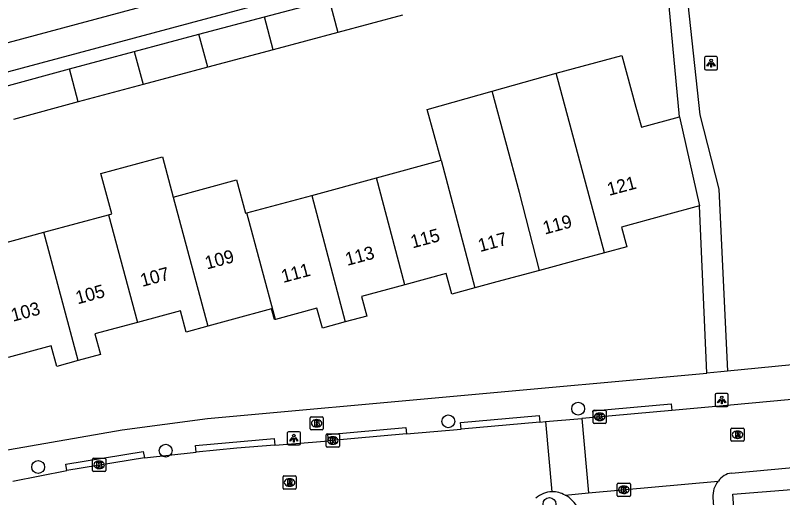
# Model space of a CAD drawing. Extents: x 158474 to 159560, y 388525 to 389605.
# Drawn here: x 159270.3 to 159328.6, y 389388.4 to 389425.1 of the extents above; entities that cross this region are included whole.
import ezdxf

# ---------------------------------------------------------------- set-up
doc = ezdxf.new("R2010")
doc.units = 0
for name, color, linetype in [('IMGEO_Boom', 7, 'Continuous'), ('IMGEO_Brandkraan', 7, 'Continuous'), ('IMGEO_Kolk', 7, 'Continuous'), ('IMGEO_Lichtpunt', 7, 'Continuous'), ('IMGEO_Pand', 7, 'Continuous'), ('IMGEO_Pand_nummerreeks', 7, 'Continuous'), ('IMGEO_Rijbaan_lokaal_open', 7, 'Continuous'), ('IMGEO_Rioolput', 7, 'Continuous'), ('IMGEO_Voetpad_open', 7, 'Continuous'), ('IMGEO_Waterloop', 7, 'Continuous')]:
    doc.layers.add(name, color=color, linetype=linetype)

msp = doc.modelspace()

# ---------------------------------------------------------------- linework, layer by layer
at = {"layer": 'IMGEO_Boom'}
for centre in [(159313.08, 389395.156), (159303.202, 389394.192), (159281.703, 389391.964), (159272.001, 389390.717), (159310.895, 389387.903)]:
    msp.add_circle(centre, 0.489, dxfattribs=at)
at = {"layer": 'IMGEO_Brandkraan'}
for p, q in [((159292.687, 389393.618), (159292.687, 389394.47)), ((159292.762, 389394.544), (159293.614, 389394.544)), ((159293.175, 389394.324), (159293.2, 389394.324)), ((159293.688, 389394.47), (159293.688, 389393.618)), ((159293.198, 389393.764), (159293.173, 389393.764)), ((159293.614, 389393.544), (159292.762, 389393.544))]:
    msp.add_line(p, q, dxfattribs=at)
for points in [[(159292.687, 389393.618), (159292.687, 389394.47)], [(159292.762, 389394.544), (159293.614, 389394.544)], [(159293.035, 389394.244), (159293.035, 389393.844), (159293.248, 389393.844)], [(159293.266, 389394.244), (159293.035, 389394.244)], [(159293.688, 389394.47), (159293.688, 389393.618)], [(159293.214, 389394.163), (159293.16, 389394.163), (159293.16, 389394.087)], [(159293.16, 389394.087), (159293.213, 389394.087)], [(159293.222, 389394.011), (159293.16, 389394.011), (159293.16, 389393.93)], [(159293.16, 389393.93), (159293.222, 389393.93)], [(159293.614, 389393.544), (159292.762, 389393.544)]]:
    msp.add_lwpolyline(points, dxfattribs=at)
for centre, radius, start, end in [((159292.764, 389394.468), 0.0765, 91.55205, 178.44795), ((159292.764, 389394.468), 0.0765, 91.55205, 178.44795), ((159293.27, 389394.099), 0.145, 59.4692, 91.53667), ((159293.295, 389394.146), 0.0922, 285.51372, 58.15012), ((159293.612, 389394.468), 0.0765, 1.55205, 88.44795), ((159293.612, 389394.468), 0.0765, 1.55205, 88.44795), ((159292.764, 389393.62), 0.0765, 181.55205, 268.44795), ((159292.764, 389393.62), 0.0765, 181.55205, 268.44795), ((159293.215, 389394.125), 0.0379, 267.82845, 90.93552), ((159293.223, 389393.97), 0.0404, 269.87594, 90.50774), ((159293.254, 389394.095), 0.251, 268.66757, 293.53466), ((159293.3, 389393.954), 0.105, 301.31148, 78.98903), ((159293.612, 389393.62), 0.0765, 271.55205, 358.44795), ((159293.612, 389393.62), 0.0765, 271.55205, 358.44795)]:
    msp.add_arc(centre, radius, start, end, dxfattribs=at)
for centre, major_axis, ratio, start_param, end_param in [((159293.174, 389394.044), (-0.387, 0.002), 0.722429, 4.712389, 7.853982), ((159293.199, 389394.044), (-0.39, 0.002), 0.717154, 1.570796, 4.712389)]:
    msp.add_ellipse(centre, major_axis=major_axis, ratio=ratio, start_param=start_param, end_param=end_param, dxfattribs=at)
at = {"layer": 'IMGEO_Kolk'}
for p, q in [((159314.212, 389394.111), (159314.212, 389394.963)), ((159314.287, 389395.037), (159315.139, 389395.037)), ((159314.7, 389394.817), (159314.725, 389394.817)), ((159315.213, 389394.963), (159315.213, 389394.111)), ((159314.723, 389394.257), (159314.698, 389394.257)), ((159315.139, 389394.037), (159314.287, 389394.037)), ((159293.917, 389392.309), (159293.917, 389393.161)), ((159293.992, 389393.235), (159294.844, 389393.235)), ((159294.405, 389393.015), (159294.43, 389393.015)), ((159294.918, 389393.161), (159294.918, 389392.309)), ((159294.428, 389392.455), (159294.403, 389392.455)), ((159294.844, 389392.235), (159293.992, 389392.235)), ((159276.142, 389390.459), (159276.142, 389391.311)), ((159276.217, 389391.385), (159277.069, 389391.385)), ((159277.143, 389391.311), (159277.143, 389390.459)), ((159276.63, 389391.165), (159276.655, 389391.165)), ((159277.069, 389390.385), (159276.217, 389390.385)), ((159276.653, 389390.605), (159276.628, 389390.605)), ((159316.049, 389388.56), (159316.049, 389389.412)), ((159316.124, 389389.486), (159316.976, 389389.486)), ((159316.537, 389389.266), (159316.562, 389389.266)), ((159317.05, 389389.412), (159317.05, 389388.56)), ((159316.976, 389388.486), (159316.124, 389388.486)), ((159316.56, 389388.706), (159316.535, 389388.706))]:
    msp.add_line(p, q, dxfattribs=at)
for points in [[(159314.212, 389394.111), (159314.212, 389394.963)], [(159314.287, 389395.037), (159315.139, 389395.037)], [(159315.213, 389394.963), (159315.213, 389394.111)], [(159314.533, 389394.737), (159314.656, 389394.737), (159314.656, 389394.586), (159314.786, 389394.737), (159314.95, 389394.737), (159314.804, 389394.586), (159314.957, 389394.337), (159314.805, 389394.337), (159314.72, 389394.501), (159314.656, 389394.434), (159314.656, 389394.337), (159314.533, 389394.337), (159314.533, 389394.737)], [(159315.139, 389394.037), (159314.287, 389394.037)], [(159293.917, 389392.309), (159293.917, 389393.161)], [(159293.992, 389393.235), (159294.844, 389393.235)], [(159294.918, 389393.161), (159294.918, 389392.309)], [(159294.238, 389392.935), (159294.361, 389392.935), (159294.361, 389392.784), (159294.491, 389392.935), (159294.655, 389392.935), (159294.509, 389392.784), (159294.662, 389392.535), (159294.51, 389392.535), (159294.425, 389392.699), (159294.361, 389392.632), (159294.361, 389392.535), (159294.238, 389392.535), (159294.238, 389392.935)], [(159294.844, 389392.235), (159293.992, 389392.235)], [(159276.142, 389390.459), (159276.142, 389391.311)], [(159276.217, 389391.385), (159277.069, 389391.385)], [(159277.143, 389391.311), (159277.143, 389390.459)], [(159276.463, 389391.085), (159276.586, 389391.085), (159276.586, 389390.934), (159276.716, 389391.085), (159276.88, 389391.085), (159276.734, 389390.934), (159276.887, 389390.685), (159276.735, 389390.685), (159276.65, 389390.849), (159276.586, 389390.782), (159276.586, 389390.685), (159276.463, 389390.685), (159276.463, 389391.085)], [(159277.069, 389390.385), (159276.217, 389390.385)], [(159316.049, 389388.56), (159316.049, 389389.412)], [(159316.124, 389389.486), (159316.976, 389389.486)], [(159316.37, 389389.186), (159316.493, 389389.186), (159316.493, 389389.035), (159316.623, 389389.186), (159316.787, 389389.186), (159316.641, 389389.035), (159316.794, 389388.786), (159316.642, 389388.786), (159316.557, 389388.95), (159316.493, 389388.883), (159316.493, 389388.786), (159316.37, 389388.786), (159316.37, 389389.186)], [(159317.05, 389389.412), (159317.05, 389388.56)], [(159316.976, 389388.486), (159316.124, 389388.486)]]:
    msp.add_lwpolyline(points, dxfattribs=at)
for centre, start, end in [((159314.289, 389394.961), 91.55205, 178.44795), ((159314.289, 389394.961), 91.55205, 178.44795), ((159315.137, 389394.961), 1.55205, 88.44795), ((159315.137, 389394.961), 1.55205, 88.44795), ((159314.289, 389394.113), 181.55205, 268.44795), ((159314.289, 389394.113), 181.55205, 268.44795), ((159315.137, 389394.113), 271.55205, 358.44795), ((159315.137, 389394.113), 271.55205, 358.44795), ((159293.994, 389393.159), 91.55205, 178.44795), ((159293.994, 389393.159), 91.55205, 178.44795), ((159294.842, 389393.159), 1.55205, 88.44795), ((159294.842, 389393.159), 1.55205, 88.44795), ((159293.994, 389392.311), 181.55205, 268.44795), ((159293.994, 389392.311), 181.55205, 268.44795), ((159294.842, 389392.311), 271.55205, 358.44795), ((159294.842, 389392.311), 271.55205, 358.44795), ((159276.219, 389391.309), 91.55205, 178.44795), ((159276.219, 389391.309), 91.55205, 178.44795), ((159277.067, 389391.309), 1.55205, 88.44795), ((159277.067, 389391.309), 1.55205, 88.44795), ((159276.219, 389390.461), 181.55205, 268.44795), ((159276.219, 389390.461), 181.55205, 268.44795), ((159277.067, 389390.461), 271.55205, 358.44795), ((159277.067, 389390.461), 271.55205, 358.44795), ((159316.126, 389389.41), 91.55205, 178.44795), ((159316.126, 389389.41), 91.55205, 178.44795), ((159316.974, 389389.41), 1.55205, 88.44795), ((159316.974, 389389.41), 1.55205, 88.44795), ((159316.126, 389388.562), 181.55205, 268.44795), ((159316.126, 389388.562), 181.55205, 268.44795), ((159316.974, 389388.562), 271.55205, 358.44795), ((159316.974, 389388.562), 271.55205, 358.44795)]:
    msp.add_arc(centre, 0.0765, start, end, dxfattribs=at)
for centre, major_axis, ratio, start_param, end_param in [((159314.699, 389394.537), (-0.387, 0.002), 0.722429, 4.712389, 7.853982), ((159314.724, 389394.537), (-0.39, 0.002), 0.717154, 1.570796, 4.712389), ((159294.404, 389392.735), (-0.387, 0.002), 0.722429, 4.712389, 7.853982), ((159294.429, 389392.735), (-0.39, 0.002), 0.717154, 1.570796, 4.712389), ((159276.629, 389390.885), (-0.387, 0.002), 0.722429, 4.712389, 7.853982), ((159276.654, 389390.885), (-0.39, 0.002), 0.717154, 1.570796, 4.712389), ((159316.536, 389388.986), (-0.387, 0.002), 0.722429, 4.712389, 7.853982), ((159316.561, 389388.986), (-0.39, 0.002), 0.717154, 1.570796, 4.712389)]:
    msp.add_ellipse(centre, major_axis=major_axis, ratio=ratio, start_param=start_param, end_param=end_param, dxfattribs=at)
at = {"layer": 'IMGEO_Lichtpunt'}
for p, q in [((159322.688, 389421.841), (159322.688, 389421.034)), ((159322.688, 389421.841), (159322.688, 389421.034)), ((159323.59, 389421.936), (159322.782, 389421.936)), ((159323.59, 389421.936), (159322.782, 389421.936)), ((159323.684, 389421.034), (159323.684, 389421.841)), ((159323.684, 389421.034), (159323.684, 389421.841)), ((159322.782, 389420.94), (159323.59, 389420.94)), ((159322.782, 389420.94), (159323.59, 389420.94)), ((159323.501, 389396.221), (159323.501, 389395.414)), ((159323.501, 389396.221), (159323.501, 389395.414)), ((159324.403, 389396.316), (159323.595, 389396.316)), ((159324.403, 389396.316), (159323.595, 389396.316)), ((159324.497, 389395.414), (159324.497, 389396.221)), ((159324.497, 389395.414), (159324.497, 389396.221)), ((159323.595, 389395.32), (159324.403, 389395.32)), ((159323.595, 389395.32), (159324.403, 389395.32)), ((159290.957, 389393.307), (159290.957, 389392.5)), ((159290.957, 389393.307), (159290.957, 389392.5)), ((159291.859, 389393.402), (159291.051, 389393.402)), ((159291.859, 389393.402), (159291.051, 389393.402)), ((159291.953, 389392.5), (159291.953, 389393.307)), ((159291.953, 389392.5), (159291.953, 389393.307)), ((159291.051, 389392.406), (159291.859, 389392.406)), ((159291.051, 389392.406), (159291.859, 389392.406))]:
    msp.add_line(p, q, dxfattribs=at)
for points in [[(159323.062, 389421.505), (159323.101, 389421.477), (159322.913, 389421.215), (159322.875, 389421.242), (159323.062, 389421.505)], [(159323.164, 389421.457), (159323.211, 389421.457), (159323.211, 389421.135), (159323.164, 389421.135), (159323.164, 389421.457)], [(159323.274, 389421.477), (159323.312, 389421.504), (159323.499, 389421.242), (159323.46, 389421.214), (159323.274, 389421.477)], [(159323.875, 389395.885), (159323.914, 389395.857), (159323.726, 389395.595), (159323.688, 389395.622), (159323.875, 389395.885)], [(159323.977, 389395.837), (159324.024, 389395.837), (159324.024, 389395.515), (159323.977, 389395.515), (159323.977, 389395.837)], [(159324.087, 389395.857), (159324.125, 389395.884), (159324.312, 389395.622), (159324.273, 389395.594), (159324.087, 389395.857)], [(159291.331, 389392.971), (159291.37, 389392.943), (159291.182, 389392.681), (159291.144, 389392.708), (159291.331, 389392.971)], [(159291.433, 389392.923), (159291.48, 389392.923), (159291.48, 389392.601), (159291.433, 389392.601), (159291.433, 389392.923)], [(159291.543, 389392.943), (159291.581, 389392.97), (159291.768, 389392.708), (159291.729, 389392.68), (159291.543, 389392.943)]]:
    msp.add_lwpolyline(points, dxfattribs=at)
for centre in [(159323.187, 389421.639), (159324, 389396.019), (159291.456, 389393.105)]:
    msp.add_circle(centre, 0.0994, dxfattribs=at)
for centre, start, end in [((159322.782, 389421.841), 90, 180), ((159322.782, 389421.841), 90, 180), ((159323.59, 389421.841), 0, 90), ((159323.59, 389421.841), 0, 90), ((159322.782, 389421.034), 180, 270), ((159322.782, 389421.034), 180, 270), ((159323.59, 389421.034), 270, 0), ((159323.59, 389421.034), 270, 360), ((159323.595, 389396.221), 90, 180), ((159323.595, 389396.221), 90, 180), ((159324.403, 389396.221), 0, 90), ((159324.403, 389396.221), 0, 90), ((159323.595, 389395.414), 180, 270), ((159323.595, 389395.414), 180, 270), ((159324.403, 389395.414), 270, 0), ((159324.403, 389395.414), 270, 360), ((159291.051, 389393.307), 90, 180), ((159291.051, 389393.307), 90, 180), ((159291.859, 389393.307), 0, 90), ((159291.859, 389393.307), 0, 90), ((159291.051, 389392.5), 180, 270), ((159291.051, 389392.5), 180, 270), ((159291.859, 389392.5), 270, 0), ((159291.859, 389392.5), 270, 360)]:
    msp.add_arc(centre, 0.0946, start, end, dxfattribs=at)
at = {"layer": 'IMGEO_Pand'}
for points in [[(159289.214, 389424.978), (159294.132, 389426.297)], [(159294.132, 389426.297), (159294.798, 389423.783)], [(159284.231, 389423.641), (159289.214, 389424.978)], [(159289.879, 389422.464), (159289.214, 389424.978)], [(159299.714, 389425.102), (159294.798, 389423.783)], [(159279.307, 389422.32), (159284.231, 389423.641)], [(159284.905, 389421.129), (159284.231, 389423.641)], [(159294.798, 389423.783), (159289.879, 389422.464)], [(159274.382, 389420.998), (159279.307, 389422.32)], [(159279.307, 389422.32), (159279.981, 389419.809)], [(159289.879, 389422.464), (159284.905, 389421.129)], [(159311.416, 389420.681), (159316.404, 389422.035), (159317.477, 389418.082), (159317.888, 389416.567), (159320.783, 389417.353)], [(159284.905, 389421.129), (159279.981, 389419.809)], [(159269.459, 389419.678), (159274.382, 389420.998)], [(159275.056, 389418.487), (159274.382, 389420.998)], [(159306.548, 389419.299), (159311.416, 389420.681)], [(159315.081, 389407.014), (159311.416, 389420.681)], [(159279.981, 389419.809), (159275.056, 389418.487)], [(159302.649, 389414.056), (159301.601, 389417.916), (159306.548, 389419.299)], [(159310.141, 389405.678), (159308.615, 389411.609), (159306.548, 389419.299)], [(159275.056, 389418.487), (159270.133, 389417.167)], [(159320.783, 389417.353), (159322.314, 389410.583)], [(159277.357, 389409.915), (159277.606, 389409.983), (159276.782, 389413.055), (159281.457, 389414.31), (159282.278, 389411.251)], [(159297.729, 389412.72), (159302.649, 389414.056)], [(159302.649, 389414.056), (159305.228, 389404.35)], [(159282.278, 389411.251), (159287.094, 389412.559), (159287.783, 389410.02), (159287.88, 389410.046)], [(159292.81, 389411.385), (159297.729, 389412.72)], [(159299.886, 389404.578), (159297.729, 389412.72)], [(159282.278, 389411.251), (159284.914, 389401.429)], [(159287.88, 389410.046), (159292.81, 389411.385)], [(159292.81, 389411.385), (159295.358, 389401.753)], [(159322.314, 389410.583), (159319.705, 389409.875), (159316.369, 389408.969), (159316.775, 389407.474), (159315.081, 389407.014)], [(159290.053, 389401.951), (159287.88, 389410.046)], [(159272.438, 389408.579), (159277.357, 389409.915)], [(159277.357, 389409.915), (159279.557, 389401.719)], [(159267.518, 389407.244), (159272.438, 389408.579)], [(159275.058, 389398.817), (159272.438, 389408.579)], [(159315.081, 389407.014), (159313.392, 389406.555), (159310.141, 389405.678)], [(159305.228, 389404.35), (159303.465, 389403.872), (159303.04, 389405.435), (159299.886, 389404.578)], [(159310.141, 389405.678), (159306.892, 389404.802), (159305.228, 389404.35)], [(159299.886, 389404.578), (159296.589, 389403.683), (159296.993, 389402.197), (159295.358, 389401.753)], [(159284.914, 389401.429), (159283.272, 389400.983), (159282.831, 389402.608), (159279.557, 389401.719)], [(159290.053, 389401.951), (159289.978, 389401.931), (159289.757, 389402.744), (159286.572, 389401.879), (159284.914, 389401.429)], [(159295.358, 389401.753), (159293.624, 389401.282), (159293.21, 389402.808), (159290.053, 389401.951)], [(159279.557, 389401.719), (159276.315, 389400.839), (159276.74, 389399.274), (159275.058, 389398.817)], [(159275.058, 389398.817), (159273.423, 389398.373), (159272.998, 389399.939), (159269.726, 389399.051)]]:
    msp.add_lwpolyline(points, dxfattribs=at)
at = {"layer": 'IMGEO_Rijbaan_lokaal_open'}
for points in [[(159332.061, 389396.107), (159324.665, 389395.421), (159320.194, 389395.024)], [(159320.194, 389395.024), (159314.249, 389394.496)], [(159310.161, 389394.133), (159310.599, 389394.172)], [(159310.599, 389394.172), (159313.359, 389394.417)], [(159310.599, 389394.172), (159311.088, 389388.83)], [(159314.249, 389394.496), (159313.359, 389394.417)], [(159313.359, 389394.417), (159313.878, 389388.743)], [(159300.026, 389393.234), (159304.175, 389393.602)], [(159310.161, 389394.133), (159304.175, 389393.602)], [(159300.026, 389393.234), (159294.081, 389392.706)], [(159290.012, 389392.378), (159292.875, 389392.599), (159294.081, 389392.706)], [(159280.081, 389391.407), (159284.027, 389391.856)], [(159290.012, 389392.378), (159287.109, 389392.154), (159284.027, 389391.856)], [(159280.081, 389391.407), (159274.189, 389390.441)], [(159324.74, 389390.252), (159332.155, 389390.939)], [(159270.067, 389389.644), (159274.189, 389390.441)], [(159313.878, 389388.743), (159323.742, 389389.649)], [(159312.084, 389388.578), (159313.878, 389388.743)]]:
    msp.add_lwpolyline(points, dxfattribs=at)
for centre, radius, start, end in [((159324.888, 389388.88), 1.38, 96.14546, 146.13599), ((159311.126, 389386.909), 1.922, 91.13877, 131.13655), ((159311.133, 389386.913), 1.917, 60.26158, 91.34131)]:
    msp.add_arc(centre, radius, start, end, dxfattribs=at)
at = {"layer": 'IMGEO_Rioolput'}
for p, q in [((159324.704, 389392.751), (159324.704, 389393.603)), ((159324.779, 389393.677), (159325.631, 389393.677)), ((159325.705, 389393.603), (159325.705, 389392.751)), ((159325.192, 389393.457), (159325.217, 389393.457)), ((159325.631, 389392.677), (159324.779, 389392.677)), ((159325.215, 389392.897), (159325.19, 389392.897)), ((159290.629, 389389.114), (159290.629, 389389.966)), ((159290.704, 389390.04), (159291.556, 389390.04)), ((159291.117, 389389.82), (159291.142, 389389.82)), ((159291.63, 389389.966), (159291.63, 389389.114)), ((159291.556, 389389.04), (159290.704, 389389.04)), ((159291.14, 389389.26), (159291.115, 389389.26))]:
    msp.add_line(p, q, dxfattribs=at)
for points in [[(159324.704, 389392.751), (159324.704, 389393.603)], [(159324.779, 389393.677), (159325.631, 389393.677)], [(159325.705, 389393.603), (159325.705, 389392.751)], [(159325.293, 389393.375), (159325.041, 389393.377), (159325.041, 389392.977)], [(159325.041, 389392.977), (159325.165, 389392.977), (159325.165, 389393.139), (159325.176, 389393.139)], [(159325.219, 389393.296), (159325.165, 389393.296), (159325.165, 389393.215)], [(159325.165, 389393.215), (159325.217, 389393.215)], [(159325.223, 389393.11), (159325.294, 389392.977), (159325.434, 389392.977), (159325.369, 389393.103)], [(159325.631, 389392.677), (159324.779, 389392.677)], [(159290.629, 389389.114), (159290.629, 389389.966)], [(159290.704, 389390.04), (159291.556, 389390.04)], [(159291.218, 389389.738), (159290.966, 389389.74), (159290.966, 389389.34)], [(159290.966, 389389.34), (159291.09, 389389.34), (159291.09, 389389.502), (159291.101, 389389.502)], [(159291.144, 389389.659), (159291.09, 389389.659), (159291.09, 389389.578)], [(159291.09, 389389.578), (159291.142, 389389.578)], [(159291.63, 389389.966), (159291.63, 389389.114)], [(159291.556, 389389.04), (159290.704, 389389.04)], [(159291.148, 389389.473), (159291.219, 389389.34), (159291.359, 389389.34), (159291.294, 389389.466)]]:
    msp.add_lwpolyline(points, dxfattribs=at)
for centre, radius, start, end in [((159324.781, 389393.601), 0.0765, 91.55205, 178.44795), ((159324.781, 389393.601), 0.0765, 91.55205, 178.44795), ((159325.629, 389393.601), 0.0765, 1.55205, 88.44795), ((159325.629, 389393.601), 0.0765, 1.55205, 88.44795), ((159325.175, 389393.086), 0.0533, 26.02933, 88.69889), ((159325.201, 389393.404), 0.19, 274.7715, 282.96867), ((159325.225, 389393.2), 0.0964, 77.00612, 93.18647), ((159325.239, 389393.257), 0.0378, 276.66336, 79.67722), ((159325.292, 389393.265), 0.109, 350.36119, 89.41601), ((159325.29, 389393.265), 0.112, 277.58423, 350.98172), ((159325.274, 389393.05), 0.108, 29.51342, 73.79051), ((159324.781, 389392.753), 0.0765, 181.55205, 268.44795), ((159324.781, 389392.753), 0.0765, 181.55205, 268.44795), ((159325.629, 389392.753), 0.0765, 271.55205, 358.44795), ((159325.629, 389392.753), 0.0765, 271.55205, 358.44795), ((159290.706, 389389.964), 0.0765, 91.55205, 178.44795), ((159290.706, 389389.964), 0.0765, 91.55205, 178.44795), ((159291.1, 389389.449), 0.0533, 26.02933, 88.69889), ((159291.126, 389389.767), 0.19, 274.7715, 282.96867), ((159291.15, 389389.563), 0.0964, 77.00612, 93.18647), ((159291.164, 389389.62), 0.0378, 276.66336, 79.67722), ((159291.217, 389389.628), 0.109, 350.36119, 89.41601), ((159291.215, 389389.628), 0.112, 277.58423, 350.98172), ((159291.199, 389389.413), 0.108, 29.51342, 73.79051), ((159291.554, 389389.964), 0.0765, 1.55205, 88.44795), ((159291.554, 389389.964), 0.0765, 1.55205, 88.44795), ((159290.706, 389389.116), 0.0765, 181.55205, 268.44795), ((159290.706, 389389.116), 0.0765, 181.55205, 268.44795), ((159291.554, 389389.116), 0.0765, 271.55205, 358.44795), ((159291.554, 389389.116), 0.0765, 271.55205, 358.44795)]:
    msp.add_arc(centre, radius, start, end, dxfattribs=at)
for centre, major_axis, ratio, start_param, end_param in [((159325.191, 389393.177), (-0.387, 0.002), 0.722429, 4.712389, 7.853982), ((159325.216, 389393.177), (-0.39, 0.002), 0.717154, 1.570796, 4.712389), ((159291.116, 389389.54), (-0.387, 0.002), 0.722429, 4.712389, 7.853982), ((159291.141, 389389.54), (-0.39, 0.002), 0.717154, 1.570796, 4.712389)]:
    msp.add_ellipse(centre, major_axis=major_axis, ratio=ratio, start_param=start_param, end_param=end_param, dxfattribs=at)
at = {"layer": 'IMGEO_Voetpad_open'}
for points in [[(159180.29, 389396.849), (159320.503, 389434.42)], [(159320.503, 389434.42), (159322.345, 389417.503), (159323.776, 389411.865), (159324.447, 389398.001)], [(159320.783, 389417.353), (159319.584, 389430.143)], [(159322.873, 389397.858), (159322.314, 389410.583)], [(159336.599, 389396.463), (159336.371, 389399.116), (159336.366, 389399.175), (159324.447, 389398.001)], [(159260.127, 389389.691), (159265.161, 389391.037), (159269.836, 389392.06), (159278.389, 389393.541), (159284.894, 389394.418), (159322.873, 389397.858)], [(159324.447, 389398.001), (159323.933, 389397.954), (159322.873, 389397.858)], [(159314.249, 389394.496), (159314.201, 389394.993), (159320.146, 389395.521), (159320.194, 389395.024)], [(159304.175, 389393.602), (159304.126, 389394.099), (159310.112, 389394.63), (159310.161, 389394.133)], [(159294.081, 389392.706), (159294.033, 389393.203), (159299.978, 389393.731), (159300.026, 389393.234)], [(159284.027, 389391.856), (159283.979, 389392.353), (159289.964, 389392.875), (159290.012, 389392.378)], [(159274.189, 389390.441), (159274.103, 389390.933), (159279.995, 389391.899), (159280.081, 389391.407)], [(159325.239, 389383.163), (159324.853, 389388.641), (159332.163, 389389.227)], [(159323.331, 389388.387), (159323.601, 389384.628), (159313.46, 389383.707), (159313.053, 389387.575)]]:
    msp.add_lwpolyline(points, dxfattribs=at)
for centre, radius, start, end in [((159325.032, 389388.531), 1.707, 139.08967, 184.83222), ((159311.023, 389386.584), 2.259, 26.03057, 61.99391)]:
    msp.add_arc(centre, radius, start, end, dxfattribs=at)
at = {"layer": 'IMGEO_Waterloop'}
msp.add_lwpolyline([(159320.203, 389436.507), (159299.281, 389430.944), (159152.64, 389391.587)], dxfattribs=at)

# ---------------------------------------------------------------- texts
at = {"layer": 'IMGEO_Pand_nummerreeks'}
for s, rotation, p in [('121', 14.96354, (159315.432, 389411.341)), ('119', 15.13086, (159310.539, 389408.396)), ('115', 14.96354, (159300.484, 389407.346)), ('117', 15.12827, (159305.612, 389407.064)), ('109', 15.08598, (159284.839, 389405.74)), ('113', 14.96354, (159295.509, 389406.016)), ('107', 15.08598, (159279.922, 389404.415)), ('111', 14.96354, (159290.642, 389404.716)), ('105', 15.08443, (159275.004, 389403.089)), ('103', 15.08443, (159270.086, 389401.764))]:
    msp.add_text(s, height=1, rotation=rotation, dxfattribs=at).set_placement(p)

doc.saveas('drawing.dxf')
